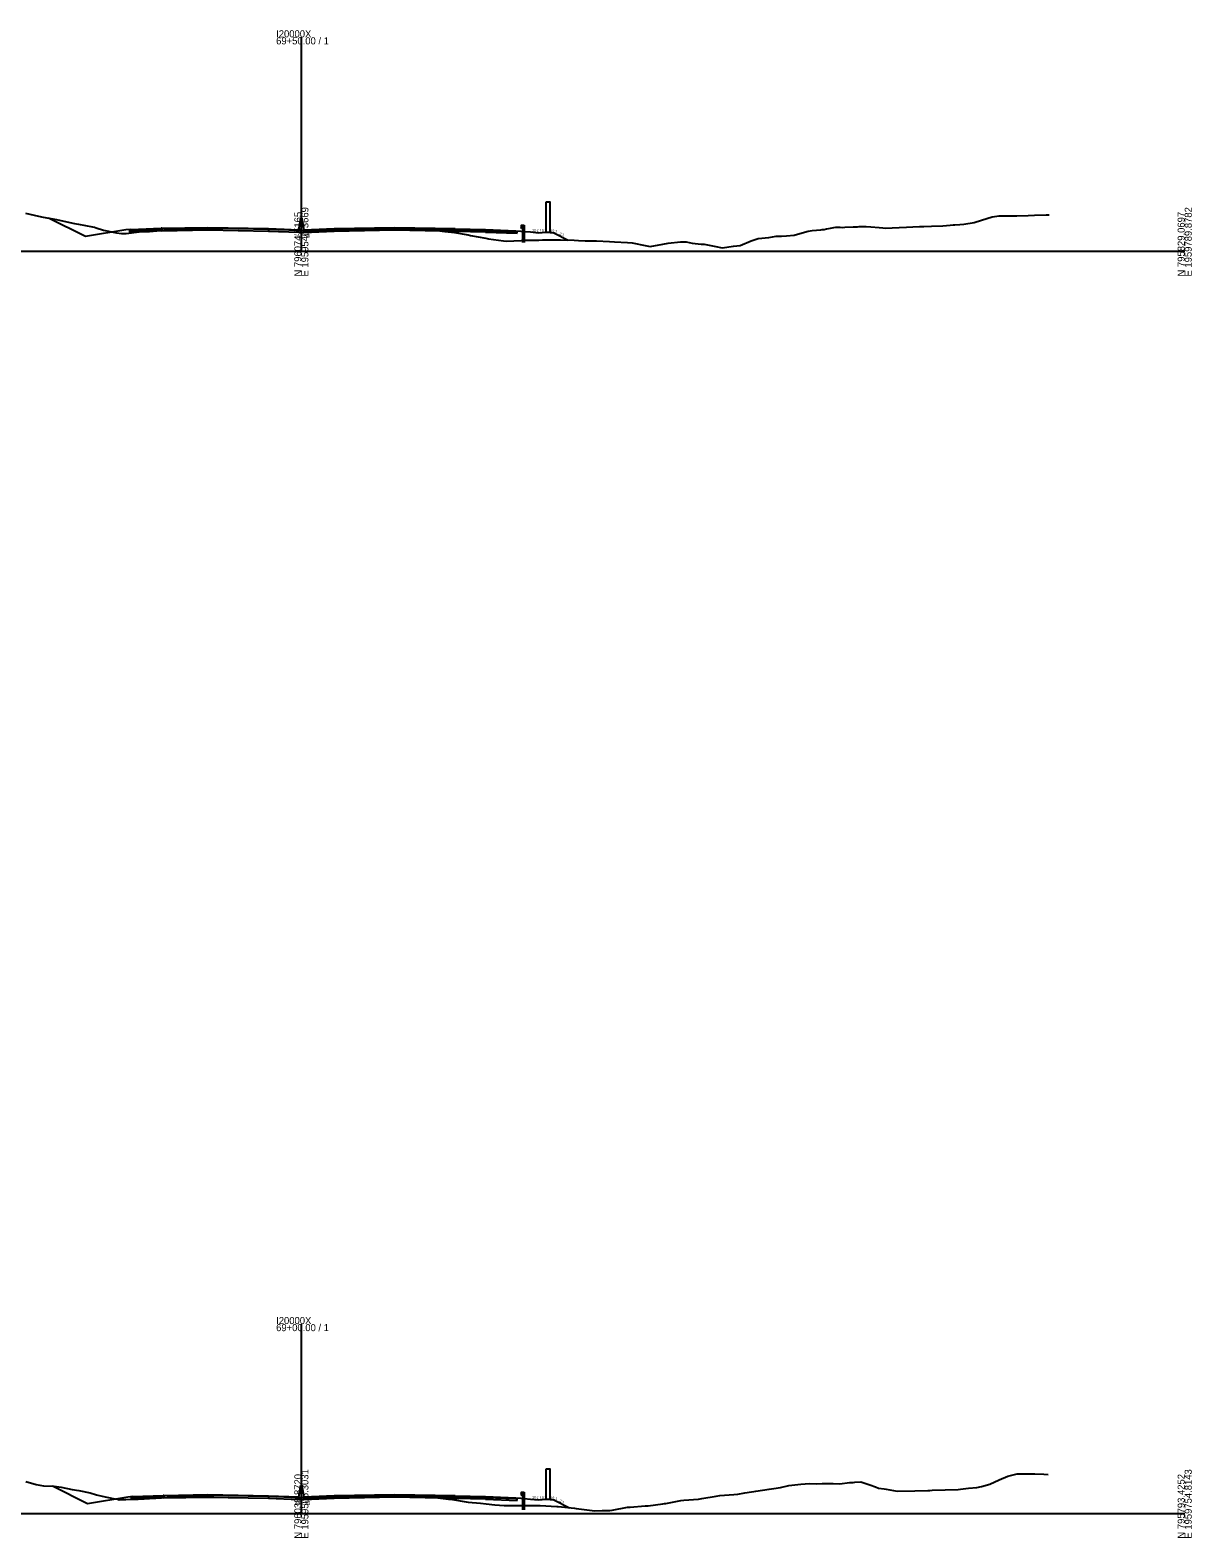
# Model space of a CAD drawing. Extents: x -4026 to 9638, y -10 to 19609.
# Drawn here: x -1757 to -1297, y 18990 to 19588 of the extents above; entities that cross this region are included whole.
import ezdxf

# ---------------------------------------------------------------- set-up
doc = ezdxf.new("R2010")
doc.units = 0
for name, color, linetype in [('PIM_WALLS', 7, 'Continuous'), ('RD_GPK_XS_Cell', 7, 'Continuous'), ('RD_XS_Base', 7, 'Continuous'), ('RD_XS_ExGround', 7, 'Continuous'), ('RD_XS_GR', 7, 'Continuous'), ('RD_XS_Greenside', 7, 'Continuous'), ('RD_XS_MedBWall', 7, 'Continuous'), ('RD_XS_Pave', 7, 'Continuous'), ('RD_XS_PaveOvlay', 7, 'Continuous'), ('RD_XS_TieSlope', 7, 'Continuous'), ('RD_XS_TX_Elev_EX', 7, 'Continuous'), ('RD_XS_TX_Slope', 7, 'Continuous')]:
    doc.layers.add(name, color=color, linetype=linetype)

msp = doc.modelspace()

# ---------------------------------------------------------------- linework, layer by layer
at = {"layer": 'PIM_WALLS'}
for points in [[(-1553, 19519.61), (-1551.5, 19519.61), (-1551.5, 19507.61), (-1551.5, 19507.46), (-1553, 19507.61)], [(-1553, 19017.64), (-1551.5, 19017.64), (-1551.5, 19005.64), (-1551.5, 19005.49), (-1553, 19005.64)]]:
    msp.add_lwpolyline(points, close=True, dxfattribs=at)
at = {"layer": 'RD_GPK_XS_Cell'}
for p, q in [((-1650, 19500), (-1650, 19584.76)), ((-2000, 19500), (-1650, 19500)), ((-1650, 19500), (-1300, 19500)), ((-1650, 19000), (-1650, 19074.99)), ((-2000, 19000), (-1650, 19000)), ((-1650, 19000), (-1300, 19000))]:
    msp.add_line(p, q, dxfattribs=at)
at = {"layer": 'RD_XS_Base'}
for points in [[(-1718.01, 19508.27), (-1717.51, 19508.28), (-1705.51, 19508.76)], [(-1718.01, 19507.6), (-1718.01, 19508.27)], [(-1705.51, 19508.09), (-1718.01, 19507.6)], [(-1705.51, 19508.76), (-1705.26, 19508.76)], [(-1705.51, 19508.09), (-1705.51, 19508.76)], [(-1705.26, 19508.09), (-1705.51, 19508.09)], [(-1663, 19508.65), (-1687, 19509.14), (-1705.26, 19508.76)], [(-1705.26, 19508.76), (-1705.26, 19508.09)], [(-1705.26, 19508.09), (-1687, 19508.47), (-1663, 19507.98)], [(-1651, 19508.18), (-1663, 19508.65)], [(-1663, 19508.65), (-1663, 19507.98)], [(-1663, 19507.98), (-1651, 19507.51)], [(-1651, 19507.51), (-1651, 19508.18)], [(-1649, 19508.04), (-1637, 19508.53)], [(-1649, 19507.37), (-1649, 19508.04)], [(-1637, 19507.86), (-1649, 19507.37)], [(-1637, 19508.53), (-1613, 19509.01), (-1589, 19508.53)], [(-1637, 19507.86), (-1637, 19508.53)], [(-1589, 19507.86), (-1613, 19508.34), (-1637, 19507.86)], [(-1589, 19508.53), (-1577, 19508.29)], [(-1589, 19507.86), (-1589, 19508.53)], [(-1577, 19507.62), (-1589, 19507.86)], [(-1577, 19508.29), (-1577, 19507.62)], [(-1564.5, 19507.79), (-1565, 19507.81), (-1577, 19508.29)], [(-1577, 19507.62), (-1564.5, 19507.12)], [(-1564.5, 19507.12), (-1564.5, 19507.79)], [(-1717.24, 19006.28), (-1716.74, 19006.3), (-1704.74, 19006.77)], [(-1717.24, 19005.61), (-1717.24, 19006.28)], [(-1704.74, 19006.1), (-1717.24, 19005.61)], [(-1704.74, 19006.77), (-1704.49, 19006.77)], [(-1704.74, 19006.1), (-1704.74, 19006.77)], [(-1704.49, 19006.1), (-1704.74, 19006.1)], [(-1663, 19006.65), (-1687, 19007.13), (-1704.49, 19006.77)], [(-1704.49, 19006.77), (-1704.49, 19006.1)], [(-1704.49, 19006.1), (-1687, 19006.46), (-1663, 19005.98)], [(-1651, 19006.18), (-1663, 19006.65)], [(-1663, 19006.65), (-1663, 19005.98)], [(-1663, 19005.98), (-1651, 19005.51)], [(-1651, 19005.51), (-1651, 19006.18)], [(-1649, 19006.06), (-1637, 19006.56)], [(-1649, 19005.39), (-1649, 19006.06)], [(-1637, 19005.89), (-1649, 19005.39)], [(-1637, 19006.56), (-1613, 19007.04), (-1589, 19006.56)], [(-1637, 19005.89), (-1637, 19006.56)], [(-1589, 19005.89), (-1613, 19006.37), (-1637, 19005.89)], [(-1589, 19006.56), (-1577, 19006.32)], [(-1589, 19005.89), (-1589, 19006.56)], [(-1577, 19005.65), (-1589, 19005.89)], [(-1577, 19006.32), (-1577, 19005.65)], [(-1564.5, 19005.82), (-1565, 19005.84), (-1577, 19006.32)], [(-1577, 19005.65), (-1564.5, 19005.15)], [(-1564.5, 19005.15), (-1564.5, 19005.82)]]:
    msp.add_lwpolyline(points, dxfattribs=at)
at = {"layer": 'RD_XS_ExGround'}
for points in [[(-1759.3, 19515.09), (-1754.14, 19513.85), (-1752.28, 19513.52), (-1747.01, 19512.53), (-1745.27, 19512.14), (-1739.88, 19511.06), (-1738.26, 19510.74), (-1732.75, 19509.62), (-1731.99, 19509.49), (-1731.24, 19509.25), (-1728.46, 19508.4), (-1723.23, 19507.3), (-1721.28, 19507.02), (-1719.42, 19507.07), (-1714.31, 19507.66), (-1711.36, 19507.82), (-1710.2, 19507.88), (-1707.24, 19508.05), (-1701.68, 19508.39), (-1700.42, 19508.47), (-1693.93, 19508.79), (-1690.5, 19508.96), (-1683.09, 19509.12), (-1680.03, 19509.19), (-1672.61, 19509.06), (-1668.6, 19508.98), (-1666.1, 19508.93), (-1656.78, 19508.73), (-1652.16, 19508.35), (-1651.64, 19508.31), (-1651.31, 19508.31), (-1650, 19508.34), (-1647.66, 19508.39), (-1643.8, 19508.56), (-1641.86, 19508.64), (-1637.91, 19508.73), (-1630.13, 19508.91), (-1621.43, 19509.05), (-1618.64, 19509.09), (-1616.01, 19509.02), (-1606.98, 19508.8), (-1603.45, 19508.62), (-1597.19, 19508.3), (-1593.16, 19507.88), (-1591.89, 19507.76), (-1591.24, 19507.69), (-1590.57, 19507.63), (-1590.16, 19507.55), (-1583.95, 19506.48), (-1583.03, 19506.31), (-1579.96, 19505.73), (-1576.94, 19505.16), (-1576.42, 19505.06), (-1575.9, 19504.99), (-1569.93, 19504.13), (-1568.77, 19504.06), (-1562.91, 19504.27), (-1561.64, 19504.34), (-1555.9, 19504.45), (-1554.51, 19504.48), (-1548.89, 19504.56), (-1547.38, 19504.53), (-1541.87, 19504.35), (-1540.25, 19504.27), (-1537.53, 19504.18), (-1534.86, 19504.13), (-1533.12, 19504.1), (-1527.84, 19503.87), (-1525.99, 19503.72), (-1520.83, 19503.46), (-1518.86, 19503.38), (-1513.82, 19502.29), (-1511.73, 19501.93), (-1506.8, 19502.78), (-1504.6, 19503.25), (-1499.79, 19503.7), (-1497.47, 19503.74), (-1495.1, 19503.27), (-1492.78, 19502.98), (-1491.57, 19502.82), (-1490.34, 19502.82), (-1485.76, 19501.92), (-1483.21, 19501.36), (-1478.75, 19502.02), (-1476.08, 19502.29), (-1471.74, 19504.13), (-1468.95, 19505.09), (-1464.72, 19505.5), (-1461.82, 19505.97), (-1459.75, 19505.98), (-1457.71, 19506.1), (-1454.69, 19506.35), (-1450.69, 19507.51), (-1449.14, 19508.01), (-1447.56, 19508.18), (-1444.12, 19508.45), (-1443.59, 19508.56), (-1442.9, 19508.69), (-1441.89, 19508.88), (-1440.3, 19509.15), (-1439.02, 19509.38), (-1438.18, 19509.49), (-1437.84, 19509.51), (-1436.5, 19509.58), (-1435.46, 19509.47), (-1434.62, 19509.52), (-1431.34, 19509.65), (-1430.58, 19509.68), (-1430.03, 19509.71), (-1429.61, 19509.73), (-1429, 19509.77), (-1426.17, 19509.78), (-1424.39, 19509.7), (-1421.02, 19509.4), (-1419.63, 19509.3), (-1418.52, 19509.21), (-1415.97, 19509.3), (-1413.11, 19509.43), (-1410.24, 19509.55), (-1407.71, 19509.67), (-1405.07, 19509.76), (-1403.32, 19509.81), (-1400.32, 19509.89), (-1395.82, 19510.06), (-1392.9, 19510.29), (-1391.76, 19510.42), (-1391.11, 19510.46), (-1389.03, 19510.64), (-1387.57, 19510.74), (-1383.39, 19511.42), (-1380.56, 19512.36), (-1376.26, 19513.62), (-1373.54, 19514), (-1369.13, 19514.01), (-1366.53, 19514.06), (-1362, 19514.2), (-1359.52, 19514.24), (-1354.87, 19514.43), (-1353.68, 19514.42)], [(-1759.21, 19012.67), (-1755.06, 19011.46), (-1752.19, 19010.87), (-1747.93, 19010.72), (-1745.18, 19010.44), (-1740.8, 19009.5), (-1738.17, 19009.03), (-1733.67, 19008.11), (-1731.15, 19007.41), (-1728.87, 19006.79), (-1724.55, 19005.9), (-1722.88, 19005.57), (-1722.18, 19005.42), (-1721.43, 19005.44), (-1719.61, 19005.46), (-1714.72, 19005.57), (-1712.28, 19005.76), (-1710.11, 19005.9), (-1707.65, 19006.08), (-1703.17, 19006.31), (-1701.66, 19006.39), (-1700.35, 19006.49), (-1692.45, 19006.87), (-1690.89, 19006.96), (-1689.16, 19006.99), (-1680.01, 19007.18), (-1670.1, 19006.98), (-1668.47, 19006.95), (-1666.45, 19006.91), (-1656.52, 19006.71), (-1652.17, 19006.38), (-1651.65, 19006.34), (-1651.31, 19006.34), (-1650, 19006.36), (-1647.66, 19006.4), (-1643.89, 19006.56), (-1641.95, 19006.64), (-1632.76, 19006.84), (-1629.98, 19006.9), (-1625.27, 19006.99), (-1618.61, 19007.11), (-1609.79, 19006.87), (-1606.92, 19006.8), (-1602.58, 19006.57), (-1597.03, 19006.27), (-1591.71, 19005.68), (-1590.88, 19005.59), (-1583.87, 19004.49), (-1578.96, 19003.99), (-1576.82, 19003.78), (-1573.3, 19003.39), (-1569.69, 19003.08), (-1562.56, 19003.07), (-1555.81, 19003.14), (-1555.43, 19003.14), (-1548.8, 19002.75), (-1548.3, 19002.71), (-1541.78, 19002.01), (-1541.17, 19001.97), (-1534.77, 19001.17), (-1534.04, 19001.07), (-1530.87, 19001.11), (-1527.76, 19001.18), (-1526.91, 19001.26), (-1520.74, 19002.4), (-1519.78, 19002.52), (-1513.73, 19002.96), (-1512.65, 19003.05), (-1506.71, 19003.78), (-1506.12, 19003.85), (-1505.52, 19003.96), (-1499.7, 19005.11), (-1498.39, 19005.23), (-1492.69, 19005.62), (-1491.26, 19005.83), (-1485.67, 19006.77), (-1484.13, 19007.1), (-1478.66, 19007.54), (-1477, 19007.59), (-1474.3, 19008.11), (-1471.65, 19008.51), (-1470.76, 19008.65), (-1469.87, 19008.79), (-1464.63, 19009.6), (-1462.74, 19009.88), (-1460.16, 19010.29), (-1456.82, 19010.98), (-1452.14, 19011.56), (-1448.68, 19011.87), (-1446.01, 19011.76), (-1443.59, 19011.81), (-1442.48, 19011.85), (-1440.27, 19011.81), (-1439.34, 19011.86), (-1436.64, 19011.74), (-1432.81, 19012.19), (-1431.4, 19012.26), (-1430.64, 19012.36), (-1428.34, 19012.54), (-1427.09, 19012.13), (-1424.8, 19011.3), (-1422.55, 19010.48), (-1421.27, 19010.01), (-1419.03, 19009.69), (-1418.28, 19009.56), (-1416.82, 19009.33), (-1413.95, 19008.84), (-1406.95, 19008.99), (-1401.75, 19009.08), (-1400.94, 19009.11), (-1400.03, 19009.14), (-1389.73, 19009.5), (-1388.89, 19009.58), (-1386.76, 19009.81), (-1385.65, 19009.94), (-1382.37, 19010.28), (-1380.47, 19010.62), (-1377.18, 19011.61), (-1373.45, 19013.26), (-1370.05, 19014.77), (-1366.44, 19015.65), (-1362.92, 19015.7), (-1359.43, 19015.66), (-1355.79, 19015.56), (-1354.09, 19015.41)]]:
    msp.add_lwpolyline(points, dxfattribs=at)
at = {"layer": 'RD_XS_GR'}
for points in [[(-1562.76, 19510.39), (-1563, 19510.09)], [(-1563, 19510.09), (-1562.77, 19509.79)], [(-1562.77, 19509.79), (-1563, 19509.51)], [(-1563, 19509.51), (-1562.76, 19509.21)], [(-1562.76, 19510.39), (-1562.27, 19510.39)], [(-1562.76, 19509.21), (-1562.76, 19510.39)], [(-1562.27, 19509.21), (-1562.76, 19509.21)], [(-1562.27, 19510.39), (-1561.78, 19510.39)], [(-1562.27, 19507.93), (-1562.27, 19510.39)], [(-1562.27, 19510.39), (-1562.27, 19509.21)], [(-1562.27, 19503.43), (-1562.27, 19507.93)], [(-1561.78, 19510.39), (-1561.78, 19507.89)], [(-1561.78, 19507.89), (-1561.78, 19503.43)], [(-1562.76, 19008.41), (-1563, 19008.11)], [(-1563, 19008.11), (-1562.77, 19007.81)], [(-1562.77, 19007.81), (-1563, 19007.53)], [(-1563, 19007.53), (-1562.76, 19007.23)], [(-1562.76, 19008.41), (-1562.27, 19008.41)], [(-1562.76, 19007.23), (-1562.76, 19008.41)], [(-1562.27, 19007.23), (-1562.76, 19007.23)], [(-1562.27, 19008.41), (-1561.78, 19008.41)], [(-1562.27, 19005.95), (-1562.27, 19008.41)], [(-1562.27, 19008.41), (-1562.27, 19007.23)], [(-1562.27, 19001.45), (-1562.27, 19005.95)], [(-1561.78, 19008.41), (-1561.78, 19005.91)], [(-1561.78, 19005.91), (-1561.78, 19001.45)]]:
    msp.add_lwpolyline(points, dxfattribs=at)
at = {"layer": 'RD_XS_Greenside'}
for p, q in [((-1559.25, 19507.64), (-1556, 19507.31)), ((-1556, 19507.31), (-1553, 19507.61)), ((-1553, 19507.61), (-1550, 19507.31)), ((-1550, 19507.31), (-1544.23, 19504.43)), ((-1559.25, 19005.66), (-1556, 19005.34)), ((-1556, 19005.34), (-1553, 19005.64)), ((-1553, 19005.64), (-1550, 19005.34)), ((-1550, 19005.34), (-1543.78, 19002.23))]:
    msp.add_line(p, q, dxfattribs=at)
for points in [[(-1719.51, 19508.46), (-1735.51, 19505.79)], [(-1717.51, 19508.62), (-1719.51, 19508.46)], [(-1565, 19508.15), (-1563, 19507.99)], [(-1563, 19507.99), (-1561.78, 19507.89)], [(-1561.78, 19507.89), (-1559.25, 19507.64)], [(-1718.74, 19006.47), (-1734.74, 19003.8)], [(-1716.74, 19006.63), (-1718.74, 19006.47)], [(-1565, 19006.17), (-1563, 19006.01)], [(-1563, 19006.01), (-1561.78, 19005.91)], [(-1561.78, 19005.91), (-1559.25, 19005.66)]]:
    msp.add_lwpolyline(points, dxfattribs=at)
at = {"layer": 'RD_XS_MedBWall'}
for points in [[(-1651, 19508.51), (-1650.25, 19513.18)], [(-1651, 19507.37), (-1651, 19508.18), (-1651, 19508.51)], [(-1650.25, 19513.18), (-1649.75, 19513.18), (-1649, 19508.37)], [(-1649, 19508.37), (-1649, 19508.04), (-1649, 19507.37)], [(-1649, 19507.37), (-1651, 19507.37)], [(-1651, 19006.5), (-1650.25, 19011.17)], [(-1651, 19005.39), (-1651, 19006.18), (-1651, 19006.5)], [(-1650.25, 19011.17), (-1649.75, 19011.17), (-1649, 19006.39)], [(-1649, 19006.39), (-1649, 19006.06), (-1649, 19005.39)], [(-1649, 19005.39), (-1651, 19005.39)]]:
    msp.add_lwpolyline(points, dxfattribs=at)
at = {"layer": 'RD_XS_Pave'}
for points in [[(-1717.51, 19508.45), (-1705.51, 19508.93)], [(-1705.51, 19508.76), (-1717.51, 19508.28)], [(-1717.51, 19508.28), (-1717.51, 19508.45)], [(-1705.51, 19508.93), (-1705.26, 19508.93)], [(-1705.51, 19508.76), (-1705.51, 19508.93)], [(-1705.26, 19508.76), (-1705.51, 19508.76)], [(-1705.26, 19508.93), (-1687, 19509.3), (-1663, 19508.82)], [(-1663, 19508.65), (-1687, 19509.14), (-1705.26, 19508.76)], [(-1705.26, 19508.93), (-1705.26, 19508.76)], [(-1663, 19508.82), (-1663, 19508.65)], [(-1663, 19508.82), (-1651, 19508.35)], [(-1651, 19508.18), (-1663, 19508.65)], [(-1651, 19508.35), (-1651, 19508.18)], [(-1637, 19508.7), (-1649, 19508.21)], [(-1649, 19508.04), (-1637, 19508.53)], [(-1649, 19508.21), (-1649, 19508.04)], [(-1589, 19508.7), (-1613, 19509.18), (-1637, 19508.7)], [(-1637, 19508.53), (-1613, 19509.01), (-1589, 19508.53)], [(-1637, 19508.7), (-1637, 19508.53)], [(-1589, 19508.7), (-1577, 19508.46)], [(-1589, 19508.53), (-1589, 19508.7)], [(-1577, 19508.29), (-1589, 19508.53)], [(-1577, 19508.46), (-1577, 19508.29)], [(-1565, 19507.98), (-1577, 19508.46)], [(-1577, 19508.29), (-1565, 19507.81)], [(-1565, 19507.81), (-1565, 19507.98)], [(-1716.74, 19006.46), (-1704.74, 19006.94)], [(-1704.74, 19006.77), (-1716.74, 19006.3)], [(-1716.74, 19006.3), (-1716.74, 19006.46)], [(-1704.74, 19006.94), (-1704.49, 19006.94)], [(-1704.74, 19006.77), (-1704.74, 19006.94)], [(-1704.49, 19006.77), (-1704.74, 19006.77)], [(-1704.49, 19006.94), (-1687, 19007.3), (-1663, 19006.82)], [(-1663, 19006.65), (-1687, 19007.13), (-1704.49, 19006.77)], [(-1704.49, 19006.94), (-1704.49, 19006.77)], [(-1663, 19006.82), (-1663, 19006.65)], [(-1663, 19006.82), (-1651, 19006.35)], [(-1651, 19006.18), (-1663, 19006.65)], [(-1651, 19006.35), (-1651, 19006.18)], [(-1637, 19006.73), (-1649, 19006.23)], [(-1649, 19006.06), (-1637, 19006.56)], [(-1649, 19006.23), (-1649, 19006.06)], [(-1589, 19006.73), (-1613, 19007.21), (-1637, 19006.73)], [(-1637, 19006.56), (-1613, 19007.04), (-1589, 19006.56)], [(-1637, 19006.73), (-1637, 19006.56)], [(-1589, 19006.73), (-1577, 19006.49)], [(-1589, 19006.56), (-1589, 19006.73)], [(-1577, 19006.32), (-1589, 19006.56)], [(-1577, 19006.49), (-1577, 19006.32)], [(-1565, 19006.01), (-1577, 19006.49)], [(-1577, 19006.32), (-1565, 19005.84)], [(-1565, 19005.84), (-1565, 19006.01)]]:
    msp.add_lwpolyline(points, dxfattribs=at)
at = {"layer": 'RD_XS_PaveOvlay'}
for points in [[(-1717.51, 19508.62), (-1705.51, 19509.1)], [(-1705.51, 19508.93), (-1717.51, 19508.45)], [(-1717.51, 19508.45), (-1717.51, 19508.62)], [(-1705.51, 19509.1), (-1705.51, 19508.93)], [(-1705.26, 19509.1), (-1705.51, 19509.1)], [(-1705.51, 19508.93), (-1705.26, 19508.93)], [(-1705.26, 19509.1), (-1687, 19509.47), (-1663, 19508.99)], [(-1663, 19508.82), (-1687, 19509.3), (-1705.26, 19508.93)], [(-1705.26, 19508.93), (-1705.26, 19509.1)], [(-1663, 19508.99), (-1663, 19508.82)], [(-1663, 19508.99), (-1651, 19508.51)], [(-1651, 19508.35), (-1663, 19508.82)], [(-1651, 19508.51), (-1651, 19508.35)], [(-1637, 19508.87), (-1649, 19508.37)], [(-1649, 19508.21), (-1637, 19508.7)], [(-1649, 19508.37), (-1649, 19508.21)], [(-1589, 19508.87), (-1613, 19509.35), (-1637, 19508.87)], [(-1637, 19508.7), (-1613, 19509.18), (-1589, 19508.7)], [(-1637, 19508.87), (-1637, 19508.7)], [(-1589, 19508.7), (-1589, 19508.87)], [(-1589, 19508.87), (-1577, 19508.63)], [(-1577, 19508.46), (-1589, 19508.7)], [(-1577, 19508.63), (-1577, 19508.46)], [(-1577, 19508.63), (-1565, 19508.15)], [(-1565, 19507.98), (-1577, 19508.46)], [(-1565, 19508.15), (-1565, 19507.98)], [(-1716.74, 19006.63), (-1704.74, 19007.11)], [(-1704.74, 19006.94), (-1716.74, 19006.46)], [(-1716.74, 19006.46), (-1716.74, 19006.63)], [(-1704.74, 19007.11), (-1704.74, 19006.94)], [(-1704.49, 19007.11), (-1704.74, 19007.11)], [(-1704.74, 19006.94), (-1704.49, 19006.94)], [(-1704.49, 19007.11), (-1687, 19007.46), (-1663, 19006.98)], [(-1663, 19006.82), (-1687, 19007.3), (-1704.49, 19006.94)], [(-1704.49, 19006.94), (-1704.49, 19007.11)], [(-1663, 19006.98), (-1663, 19006.82)], [(-1663, 19006.98), (-1651, 19006.5)], [(-1651, 19006.35), (-1663, 19006.82)], [(-1651, 19006.5), (-1651, 19006.35)], [(-1637, 19006.89), (-1649, 19006.39)], [(-1649, 19006.23), (-1637, 19006.73)], [(-1649, 19006.39), (-1649, 19006.23)], [(-1589, 19006.89), (-1613, 19007.37), (-1637, 19006.89)], [(-1637, 19006.73), (-1613, 19007.21), (-1589, 19006.73)], [(-1637, 19006.89), (-1637, 19006.73)], [(-1589, 19006.73), (-1589, 19006.89)], [(-1589, 19006.89), (-1577, 19006.65)], [(-1577, 19006.49), (-1589, 19006.73)], [(-1577, 19006.65), (-1577, 19006.49)], [(-1577, 19006.65), (-1565, 19006.17)], [(-1565, 19006.01), (-1577, 19006.49)], [(-1565, 19006.17), (-1565, 19006.01)]]:
    msp.add_lwpolyline(points, dxfattribs=at)
at = {"layer": 'RD_XS_TieSlope'}
for points in [[(-1735.51, 19505.79), (-1750.18, 19513.12)], [(-1734.74, 19003.8), (-1748.63, 19010.75)]]:
    msp.add_lwpolyline(points, dxfattribs=at)

# ---------------------------------------------------------------- texts
at = {"layer": 'RD_GPK_XS_Cell'}
for s, p in [('I20000X', (-1660, 19584.76)), ('69+50.00 / 1', (-1660, 19581.96)), ('I20000X', (-1660, 19074.99)), ('69+00.00 / 1', (-1660, 19072.19))]:
    msp.add_text(s, height=2.8, dxfattribs=at).set_placement(p)
for s, p in [('N 796074.5165', (-1650, 19490)), ('E 1959540.3669', (-1647.2, 19490)), ('N 795829.0697', (-1300, 19490)), ('E 1959789.8782', (-1297.2, 19490)), ('N 796038.8720', (-1650, 18990)), ('E 1959505.3031', (-1647.2, 18990)), ('N 795793.4252', (-1300, 18990)), ('E 1959754.8143', (-1297.2, 18990))]:
    msp.add_text(s, height=2.8, rotation=90, dxfattribs=at).set_placement(p)
at = {"layer": 'RD_XS_TX_Elev_EX'}
for s, p in [('241.34', (-1652.95, 19505.34)), ('243.36', (-1652.82, 19003.36))]:
    msp.add_text(s, height=1.5, dxfattribs=at).set_placement(p)
at = {"layer": 'RD_XS_TX_Slope'}
for s, rotation, p in [('10:1', 354.28941, (-1558.63, 19507.88)), ('10:1', 5.71059, (-1555.44, 19507.67)), ('10:1', 354.28941, (-1551.37, 19507.71)), ('2:1', 336.55258, (-1547.82, 19506.63)), ('10:1', 354.28941, (-1558.63, 19005.9)), ('10:1', 5.71059, (-1555.44, 19005.69)), ('10:1', 354.28941, (-1551.37, 19005.73)), ('2:1', 336.55258, (-1547.82, 19004.65))]:
    msp.add_text(s, height=1, rotation=rotation, dxfattribs=at).set_placement(p)

doc.saveas('drawing.dxf')
